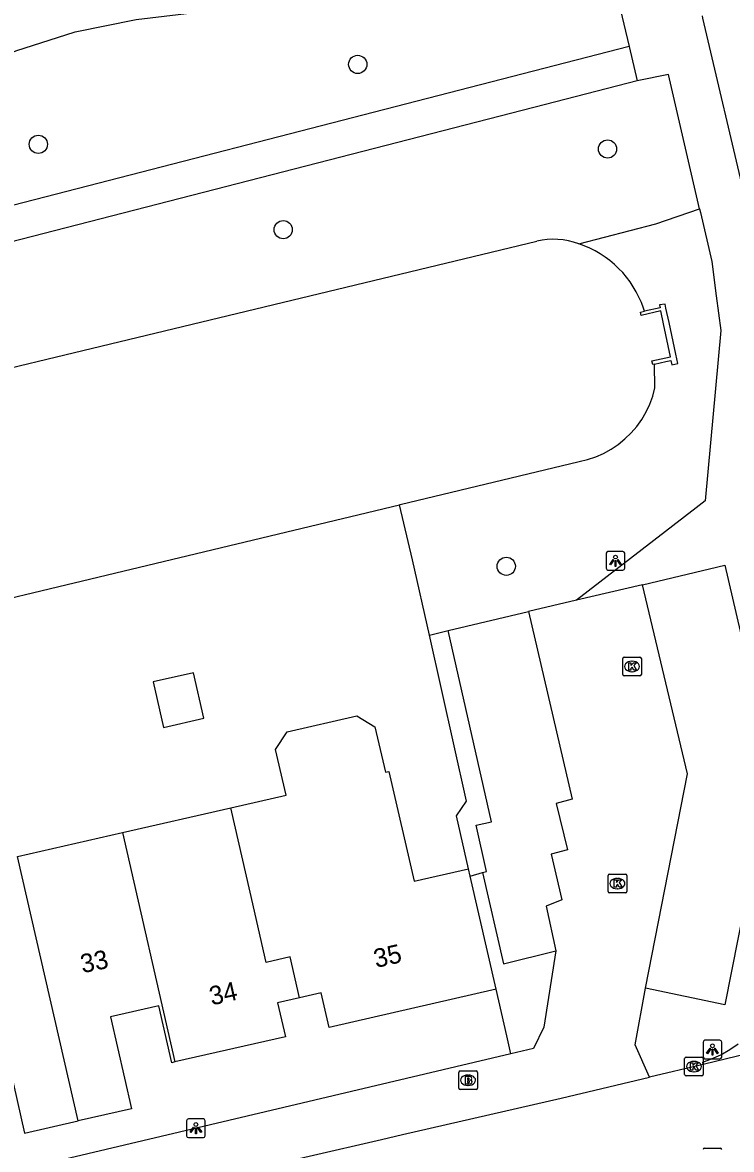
# Model space of a CAD drawing. Extents: x 158461 to 159795, y 387220 to 388672.
# Drawn here: x 159312.9 to 159351, y 388257.2 to 388317.7 of the extents above; entities that cross this region are included whole.
import ezdxf

# ---------------------------------------------------------------- set-up
doc = ezdxf.new("R2010")
doc.units = 0
for name, color, linetype in [('IMGEO_Boom', 7, 'Continuous'), ('IMGEO_Brandkraan', 7, 'Continuous'), ('IMGEO_Groenvoorziening', 7, 'Continuous'), ('IMGEO_Kolk', 7, 'Continuous'), ('IMGEO_Lichtpunt', 7, 'Continuous'), ('IMGEO_Meer_plas_ven_vijver', 7, 'Continuous'), ('IMGEO_Muur', 7, 'Continuous'), ('IMGEO_Pand', 7, 'Continuous'), ('IMGEO_Pand_nummerreeks', 7, 'Continuous'), ('IMGEO_Parkeervlak_open', 7, 'Continuous'), ('IMGEO_Rijbaan_lokaal_gesloten', 7, 'Continuous'), ('IMGEO_Rijbaan_lokaal_open', 7, 'Continuous'), ('IMGEO_Voetpad_halfverhard', 7, 'Continuous'), ('IMGEO_Voetpad_open', 7, 'Continuous')]:
    doc.layers.add(name, color=color, linetype=linetype)

msp = doc.modelspace()

# ---------------------------------------------------------------- linework, layer by layer
at = {"layer": 'IMGEO_Boom'}
for centre in [(159330.892, 388315.44), (159313.747, 388311.152), (159344.302, 388310.896), (159326.891, 388306.567), (159338.864, 388288.495)]:
    msp.add_circle(centre, 0.489, dxfattribs=at)
at = {"layer": 'IMGEO_Brandkraan'}
for p, q in [((159336.39, 388261.397), (159337.242, 388261.397)), ((159336.315, 388260.471), (159336.315, 388261.323)), ((159336.803, 388261.177), (159336.828, 388261.177)), ((159337.316, 388261.323), (159337.316, 388260.471)), ((159337.242, 388260.397), (159336.39, 388260.397)), ((159336.826, 388260.617), (159336.801, 388260.617))]:
    msp.add_line(p, q, dxfattribs=at)
for points in [[(159336.39, 388261.397), (159337.242, 388261.397)], [(159336.315, 388260.471), (159336.315, 388261.323)], [(159336.663, 388261.097), (159336.663, 388260.697), (159336.876, 388260.697)], [(159336.894, 388261.097), (159336.663, 388261.097)], [(159336.842, 388261.016), (159336.788, 388261.016), (159336.788, 388260.94)], [(159336.788, 388260.94), (159336.841, 388260.94)], [(159336.85, 388260.864), (159336.788, 388260.864), (159336.788, 388260.783)], [(159336.788, 388260.783), (159336.85, 388260.783)], [(159337.316, 388261.323), (159337.316, 388260.471)], [(159337.242, 388260.397), (159336.39, 388260.397)]]:
    msp.add_lwpolyline(points, dxfattribs=at)
for centre, radius, start, end in [((159336.392, 388261.321), 0.0765, 91.55205, 178.44795), ((159336.392, 388261.321), 0.0765, 91.55205, 178.44795), ((159337.24, 388261.321), 0.0765, 1.55205, 88.44795), ((159337.24, 388261.321), 0.0765, 1.55205, 88.44795), ((159336.843, 388260.978), 0.0379, 267.82845, 90.93552), ((159336.851, 388260.823), 0.0404, 269.87594, 90.50774), ((159336.898, 388260.952), 0.145, 59.4692, 91.53667), ((159336.923, 388260.999), 0.0922, 285.51372, 58.15012), ((159336.928, 388260.807), 0.105, 301.31148, 78.98903), ((159336.392, 388260.473), 0.0765, 181.55205, 268.44795), ((159336.392, 388260.473), 0.0765, 181.55205, 268.44795), ((159336.882, 388260.948), 0.251, 268.66757, 293.53466), ((159337.24, 388260.473), 0.0765, 271.55205, 358.44795), ((159337.24, 388260.473), 0.0765, 271.55205, 358.44795)]:
    msp.add_arc(centre, radius, start, end, dxfattribs=at)
for centre, major_axis, ratio, start_param, end_param in [((159336.802, 388260.897), (-0.387, 0.002), 0.722429, 4.712389, 7.853982), ((159336.827, 388260.897), (-0.39, 0.002), 0.717154, 1.570796, 4.712389)]:
    msp.add_ellipse(centre, major_axis=major_axis, ratio=ratio, start_param=start_param, end_param=end_param, dxfattribs=at)
at = {"layer": 'IMGEO_Groenvoorziening'}
for points in [[(159281.932, 388303.456), (159282.013, 388308.765), (159294.111, 388311.28), (159301.499, 388312.635), (159302.528, 388312.804), (159305.225, 388313.449), (159307.841, 388314.372), (159310.977, 388315.539), (159312.544, 388316.175), (159315.729, 388317.184), (159319.002, 388317.854), (159321.995, 388318.207), (159333.165, 388320.838), (159343.858, 388323.175)], [(159342.752, 388305.802), (159346.891, 388306.875), (159349.242, 388307.682)], [(159334.737, 388284.8), (159333.832, 388288.848), (159333.131, 388291.799)], [(159339.112, 388262.323), (159338.891, 388263.288), (159338.32, 388265.789)]]:
    msp.add_lwpolyline(points, dxfattribs=at)
at = {"layer": 'IMGEO_Kolk'}
for p, q in [((159345.115, 388282.689), (159345.115, 388283.541)), ((159345.19, 388283.615), (159346.042, 388283.615)), ((159345.603, 388283.395), (159345.628, 388283.395)), ((159346.116, 388283.541), (159346.116, 388282.689)), ((159346.042, 388282.615), (159345.19, 388282.615)), ((159345.626, 388282.835), (159345.601, 388282.835)), ((159344.333, 388271.033), (159344.333, 388271.885)), ((159344.408, 388271.959), (159345.26, 388271.959)), ((159344.821, 388271.739), (159344.846, 388271.739)), ((159345.334, 388271.885), (159345.334, 388271.033)), ((159344.844, 388271.179), (159344.819, 388271.179)), ((159345.26, 388270.959), (159344.408, 388270.959)), ((159348.441, 388261.207), (159348.441, 388262.059)), ((159348.516, 388262.133), (159349.368, 388262.133)), ((159349.442, 388262.059), (159349.442, 388261.207)), ((159348.929, 388261.913), (159348.954, 388261.913)), ((159349.368, 388261.133), (159348.516, 388261.133)), ((159348.952, 388261.353), (159348.927, 388261.353)), ((159349.504, 388257.256), (159350.356, 388257.256))]:
    msp.add_line(p, q, dxfattribs=at)
for points in [[(159345.115, 388282.689), (159345.115, 388283.541)], [(159345.19, 388283.615), (159346.042, 388283.615)], [(159345.436, 388283.315), (159345.559, 388283.315), (159345.559, 388283.164), (159345.689, 388283.315), (159345.853, 388283.315), (159345.707, 388283.164), (159345.86, 388282.915), (159345.708, 388282.915), (159345.623, 388283.079), (159345.559, 388283.012), (159345.559, 388282.915), (159345.436, 388282.915), (159345.436, 388283.315)], [(159346.116, 388283.541), (159346.116, 388282.689)], [(159346.042, 388282.615), (159345.19, 388282.615)], [(159344.333, 388271.033), (159344.333, 388271.885)], [(159344.408, 388271.959), (159345.26, 388271.959)], [(159345.334, 388271.885), (159345.334, 388271.033)], [(159344.654, 388271.659), (159344.777, 388271.659), (159344.777, 388271.508), (159344.907, 388271.659), (159345.071, 388271.659), (159344.925, 388271.508), (159345.078, 388271.259), (159344.926, 388271.259), (159344.841, 388271.423), (159344.777, 388271.356), (159344.777, 388271.259), (159344.654, 388271.259), (159344.654, 388271.659)], [(159345.26, 388270.959), (159344.408, 388270.959)], [(159348.441, 388261.207), (159348.441, 388262.059)], [(159348.516, 388262.133), (159349.368, 388262.133)], [(159349.442, 388262.059), (159349.442, 388261.207)], [(159348.762, 388261.833), (159348.885, 388261.833), (159348.885, 388261.682), (159349.015, 388261.833), (159349.179, 388261.833), (159349.033, 388261.682), (159349.186, 388261.433), (159349.034, 388261.433), (159348.949, 388261.597), (159348.885, 388261.53), (159348.885, 388261.433), (159348.762, 388261.433), (159348.762, 388261.833)], [(159349.368, 388261.133), (159348.516, 388261.133)], [(159349.504, 388257.256), (159350.356, 388257.256)]]:
    msp.add_lwpolyline(points, dxfattribs=at)
for centre, start, end in [((159345.192, 388283.539), 91.55205, 178.44795), ((159345.192, 388283.539), 91.55205, 178.44795), ((159346.04, 388283.539), 1.55205, 88.44795), ((159346.04, 388283.539), 1.55205, 88.44795), ((159345.192, 388282.691), 181.55205, 268.44795), ((159345.192, 388282.691), 181.55205, 268.44795), ((159346.04, 388282.691), 271.55205, 358.44795), ((159346.04, 388282.691), 271.55205, 358.44795), ((159344.41, 388271.883), 91.55205, 178.44795), ((159344.41, 388271.883), 91.55205, 178.44795), ((159345.258, 388271.883), 1.55205, 88.44795), ((159345.258, 388271.883), 1.55205, 88.44795), ((159344.41, 388271.035), 181.55205, 268.44795), ((159344.41, 388271.035), 181.55205, 268.44795), ((159345.258, 388271.035), 271.55205, 358.44795), ((159345.258, 388271.035), 271.55205, 358.44795), ((159348.518, 388262.057), 91.55205, 178.44795), ((159348.518, 388262.057), 91.55205, 178.44795), ((159349.366, 388262.057), 1.55205, 88.44795), ((159349.366, 388262.057), 1.55205, 88.44795), ((159348.518, 388261.209), 181.55205, 268.44795), ((159348.518, 388261.209), 181.55205, 268.44795), ((159349.366, 388261.209), 271.55205, 358.44795), ((159349.366, 388261.209), 271.55205, 358.44795), ((159349.506, 388257.18), 91.55205, 178.44795), ((159349.506, 388257.18), 91.55205, 178.44795), ((159350.354, 388257.18), 1.55205, 88.44795), ((159350.354, 388257.18), 1.55205, 88.44795)]:
    msp.add_arc(centre, 0.0765, start, end, dxfattribs=at)
for centre, major_axis, ratio, start_param, end_param in [((159345.602, 388283.115), (-0.387, 0.002), 0.722429, 4.712389, 7.853982), ((159345.627, 388283.115), (-0.39, 0.002), 0.717154, 1.570796, 4.712389), ((159344.82, 388271.459), (-0.387, 0.002), 0.722429, 4.712389, 7.853982), ((159344.845, 388271.459), (-0.39, 0.002), 0.717154, 1.570796, 4.712389), ((159348.928, 388261.633), (-0.387, 0.002), 0.722429, 4.712389, 7.853982), ((159348.953, 388261.633), (-0.39, 0.002), 0.717154, 1.570796, 4.712389)]:
    msp.add_ellipse(centre, major_axis=major_axis, ratio=ratio, start_param=start_param, end_param=end_param, dxfattribs=at)
at = {"layer": 'IMGEO_Lichtpunt'}
for p, q in [((159345.131, 388289.288), (159344.323, 388289.288)), ((159345.131, 388289.288), (159344.323, 388289.288)), ((159344.229, 388289.193), (159344.229, 388288.386)), ((159344.229, 388289.193), (159344.229, 388288.386)), ((159345.225, 388288.386), (159345.225, 388289.193)), ((159345.225, 388288.386), (159345.225, 388289.193)), ((159344.323, 388288.292), (159345.131, 388288.292)), ((159344.323, 388288.292), (159345.131, 388288.292)), ((159349.435, 388262.949), (159349.435, 388262.142)), ((159349.435, 388262.949), (159349.435, 388262.142)), ((159350.337, 388263.044), (159349.529, 388263.044)), ((159350.337, 388263.044), (159349.529, 388263.044)), ((159350.431, 388262.142), (159350.431, 388262.949)), ((159350.431, 388262.142), (159350.431, 388262.949)), ((159349.529, 388262.048), (159350.337, 388262.048)), ((159349.529, 388262.048), (159350.337, 388262.048)), ((159321.705, 388258.724), (159321.705, 388257.917)), ((159321.705, 388258.724), (159321.705, 388257.917)), ((159322.607, 388258.819), (159321.799, 388258.819)), ((159322.607, 388258.819), (159321.799, 388258.819)), ((159322.701, 388257.917), (159322.701, 388258.724)), ((159322.701, 388257.917), (159322.701, 388258.724)), ((159321.799, 388257.823), (159322.607, 388257.823)), ((159321.799, 388257.823), (159322.607, 388257.823))]:
    msp.add_line(p, q, dxfattribs=at)
for points in [[(159344.603, 388288.857), (159344.642, 388288.829), (159344.454, 388288.567), (159344.416, 388288.594), (159344.603, 388288.857)], [(159344.705, 388288.809), (159344.752, 388288.809), (159344.752, 388288.487), (159344.705, 388288.487), (159344.705, 388288.809)], [(159344.815, 388288.829), (159344.853, 388288.856), (159345.04, 388288.594), (159345.001, 388288.566), (159344.815, 388288.829)], [(159349.809, 388262.613), (159349.848, 388262.585), (159349.66, 388262.323), (159349.622, 388262.35), (159349.809, 388262.613)], [(159350.021, 388262.585), (159350.059, 388262.612), (159350.246, 388262.35), (159350.207, 388262.322), (159350.021, 388262.585)], [(159349.911, 388262.565), (159349.958, 388262.565), (159349.958, 388262.243), (159349.911, 388262.243), (159349.911, 388262.565)], [(159322.079, 388258.388), (159322.118, 388258.36), (159321.93, 388258.098), (159321.892, 388258.125), (159322.079, 388258.388)], [(159322.291, 388258.36), (159322.329, 388258.387), (159322.516, 388258.125), (159322.477, 388258.097), (159322.291, 388258.36)], [(159322.181, 388258.34), (159322.228, 388258.34), (159322.228, 388258.018), (159322.181, 388258.018), (159322.181, 388258.34)]]:
    msp.add_lwpolyline(points, dxfattribs=at)
for centre in [(159344.728, 388288.991), (159349.934, 388262.747), (159322.204, 388258.522)]:
    msp.add_circle(centre, 0.0994, dxfattribs=at)
for centre, start, end in [((159344.323, 388289.193), 90, 180), ((159344.323, 388289.193), 90, 180), ((159345.131, 388289.193), 0, 90), ((159345.131, 388289.193), 0, 90), ((159344.323, 388288.386), 180, 270), ((159344.323, 388288.386), 180, 270), ((159345.131, 388288.386), 270, 0), ((159345.131, 388288.386), 270, 360), ((159349.529, 388262.949), 90, 180), ((159349.529, 388262.949), 90, 180), ((159350.337, 388262.949), 0, 90), ((159350.337, 388262.949), 0, 90), ((159349.529, 388262.142), 180, 270), ((159349.529, 388262.142), 180, 270), ((159350.337, 388262.142), 270, 0), ((159350.337, 388262.142), 270, 360), ((159321.799, 388258.724), 90, 180), ((159321.799, 388258.724), 90, 180), ((159322.607, 388258.724), 0, 90), ((159322.607, 388258.724), 0, 90), ((159321.799, 388257.917), 180, 270), ((159321.799, 388257.917), 180, 270), ((159322.607, 388257.917), 270, 0), ((159322.607, 388257.917), 270, 360)]:
    msp.add_arc(centre, 0.0946, start, end, dxfattribs=at)
at = {"layer": 'IMGEO_Meer_plas_ven_vijver'}
for points in [[(159140.521, 388258.292), (159180.077, 388267.596), (159197.291, 388271.77), (159226.366, 388278.68), (159240.151, 388282.002), (159242.599, 388282.559), (159246.527, 388283.452), (159247.324, 388283.633), (159258.387, 388286.258), (159271.765, 388289.496), (159286.393, 388292.914), (159340.502, 388305.946)], [(159346.293, 388302.188), (159346.229, 388302.353)], [(159333.131, 388291.799), (159333.169, 388291.808), (159342.785, 388294.116), (159343.234, 388294.224), (159343.671, 388294.372), (159344.093, 388294.558), (159344.497, 388294.781), (159344.88, 388295.039), (159345.237, 388295.331), (159345.568, 388295.653), (159345.868, 388296.004), (159346.136, 388296.379), (159346.369, 388296.778), (159346.565, 388297.195), (159346.724, 388297.629), (159346.845, 388298.084), (159346.824, 388299.347)], [(159254.646, 388273.156), (159260.557, 388274.647), (159270.763, 388276.928), (159274.623, 388277.791), (159286.185, 388280.598), (159288.189, 388281.011), (159292.517, 388282.05), (159333.131, 388291.799)]]:
    msp.add_lwpolyline(points, dxfattribs=at)
for centre, radius, start, end in [((159341.397, 388302.281), 3.773, 68.95296, 103.72316), ((159341.03, 388300.589), 5.491, 18.74497, 71.71829)]:
    msp.add_arc(centre, radius, start, end, dxfattribs=at)
at = {"layer": 'IMGEO_Muur'}
for points in [[(159346.824, 388299.347), (159347.434, 388299.484), (159347.696, 388299.541), (159347.749, 388299.309), (159348.079, 388299.383), (159347.971, 388299.884), (159347.603, 388301.579), (159347.437, 388302.352), (159347.388, 388302.575), (159347.089, 388302.524), (159347.124, 388302.367), (159346.293, 388302.188)], [(159346.824, 388299.347), (159346.735, 388299.327), (159346.686, 388299.527), (159347.673, 388299.738), (159347.307, 388301.513), (159347.163, 388302.213), (159346.108, 388301.967), (159346.076, 388302.141), (159346.293, 388302.188)]]:
    msp.add_lwpolyline(points, dxfattribs=at)
at = {"layer": 'IMGEO_Pand'}
for points in [[(159319.909, 388282.283), (159320.467, 388279.847), (159322.634, 388280.343), (159322.077, 388282.779), (159319.909, 388282.283)], [(159324.07, 388275.533), (159327.041, 388276.213), (159326.483, 388278.65), (159327.094, 388279.61), (159330.847, 388280.469), (159331.816, 388279.869), (159332.373, 388277.432), (159332.568, 388277.477), (159333.917, 388271.58), (159336.843, 388272.25)], [(159318.257, 388274.203), (159324.07, 388275.533)], [(159327.762, 388265.316), (159327.26, 388267.516), (159325.97, 388267.222), (159325.108, 388270.999), (159324.07, 388275.533)], [(159312.633, 388272.917), (159318.257, 388274.203)], [(159318.257, 388274.203), (159321.073, 388261.879)], [(159315.878, 388258.711), (159312.633, 388272.917)], [(159336.934, 388271.852), (159336.843, 388272.25)], [(159338.32, 388265.789), (159336.934, 388271.852)], [(159338.32, 388265.789), (159329.356, 388263.739), (159328.934, 388265.584), (159327.762, 388265.316)], [(159327.762, 388265.316), (159326.591, 388265.048), (159327.006, 388263.236), (159321.073, 388261.879)], [(159321.073, 388261.879), (159320.908, 388261.841), (159320.208, 388264.901), (159317.615, 388264.308), (159318.746, 388259.367), (159315.878, 388258.711)], [(159309.386, 388261.205), (159309.567, 388261.246), (159309.064, 388263.442), (159311.641, 388264.032), (159313.008, 388258.054), (159315.878, 388258.711)]]:
    msp.add_lwpolyline(points, dxfattribs=at)
at = {"layer": 'IMGEO_Parkeervlak_open'}
for points in [[(159335.744, 388285.038), (159340.067, 388286.061)], [(159337.592, 388272.047), (159338.711, 388267.151), (159341.524, 388267.855)]]:
    msp.add_lwpolyline(points, dxfattribs=at)
at = {"layer": 'IMGEO_Rijbaan_lokaal_gesloten'}
for points in [[(159351.732, 388308.109), (159349.421, 388317.92), (159349.39, 388318.055)], [(159349.438, 388261.752), (159349.412, 388261.87), (159349.889, 388262.041), (159350.387, 388262.269), (159350.862, 388262.541), (159351.311, 388262.855)], [(159352.455, 388262.47), (159349.438, 388261.752)]]:
    msp.add_lwpolyline(points, dxfattribs=at)
at = {"layer": 'IMGEO_Rijbaan_lokaal_open'}
for points in [[(159346.174, 388287.506), (159342.628, 388286.667)], [(159346.342, 388265.844), (159348.6, 388277.345), (159346.174, 388287.506)], [(159342.628, 388286.667), (159340.067, 388286.061)], [(159340.067, 388286.061), (159342.409, 388275.991), (159341.536, 388275.763), (159342.146, 388273.271), (159341.268, 388273.038), (159341.843, 388270.582), (159341.013, 388270.253), (159341.524, 388267.855)], [(159341.524, 388267.855), (159340.883, 388263.741), (159340.329, 388262.611), (159339.112, 388262.323)], [(159346.551, 388261.065), (159345.792, 388262.791), (159346.342, 388265.844)], [(159339.112, 388262.323), (159310.788, 388255.629), (159311.025, 388254.681), (159299.51, 388252.03), (159299.242, 388253.178), (159296.698, 388252.57), (159295.572, 388250.72)], [(159349.438, 388261.752), (159346.551, 388261.065)], [(159303.695, 388251.021), (159314.84, 388253.669), (159316.521, 388254.063), (159317.623, 388254.322), (159328.29, 388256.823), (159332.168, 388257.716), (159333.302, 388257.978), (159341.82, 388259.94), (159346.551, 388261.065)]]:
    msp.add_lwpolyline(points, dxfattribs=at)
at = {"layer": 'IMGEO_Voetpad_halfverhard'}
for points in [[(159345.463, 388316.396), (159302.704, 388305.375), (159299.11, 388304.831), (159281.932, 388303.456)], [(159345.898, 388314.561), (159340.972, 388313.292), (159302.987, 388303.508), (159299.261, 388302.944), (159281.729, 388301.546)]]:
    msp.add_lwpolyline(points, dxfattribs=at)
at = {"layer": 'IMGEO_Voetpad_open'}
for points in [[(159343.858, 388323.175), (159345.463, 388316.396)], [(159345.463, 388316.396), (159345.898, 388314.561)], [(159349.242, 388307.682), (159347.574, 388314.903), (159345.898, 388314.561)], [(159349.242, 388307.682), (159349.285, 388307.496), (159349.896, 388304.853), (159350.138, 388303.022), (159350.385, 388301.155), (159349.547, 388292.014), (159349.052, 388291.632), (159342.628, 388286.667)], [(159346.174, 388287.506), (159350.598, 388288.553), (159353.122, 388277.691), (159350.594, 388264.953), (159346.342, 388265.844)], [(159334.737, 388284.8), (159335.744, 388285.038)], [(159337.592, 388272.047), (159337.795, 388272.107), (159337.247, 388274.602), (159338.066, 388274.778), (159335.744, 388285.038)], [(159336.843, 388272.25), (159336.194, 388275.094), (159336.732, 388275.884), (159334.737, 388284.8)], [(159336.934, 388271.852), (159337.592, 388272.047)]]:
    msp.add_lwpolyline(points, dxfattribs=at)

# ---------------------------------------------------------------- texts
at = {"layer": 'IMGEO_Pand_nummerreeks'}
for s, rotation, p in [('35', 12.74951, (159331.872, 388266.924)), ('33', 11.42906, (159316.113, 388266.643)), ('34', 12.74951, (159323.051, 388264.91))]:
    msp.add_text(s, height=1, rotation=rotation, dxfattribs=at).set_placement(p)

doc.saveas('drawing.dxf')
